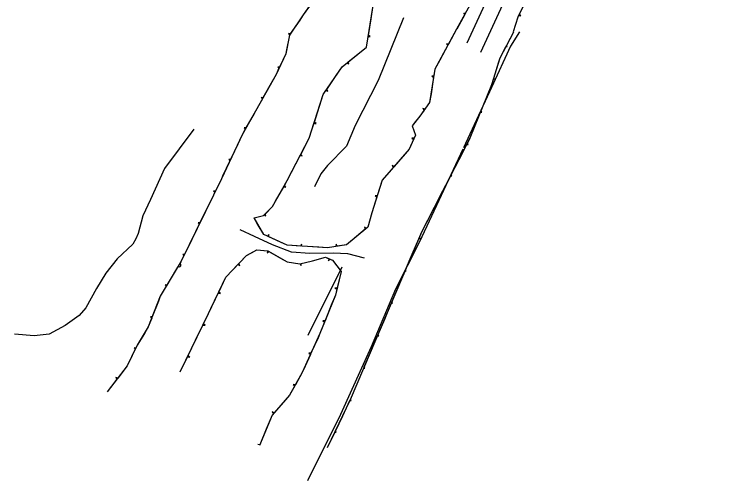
# Model space of a CAD drawing. Extents: x 978516 to 993312, y 1836504 to 1846212.
# Drawn here: x 978516 to 979580, y 1836504 to 1837192 of the extents above; entities that cross this region are included whole.
import ezdxf

# ---------------------------------------------------------------- set-up
doc = ezdxf.new("R2010")
doc.units = 0
for name, color, linetype in [('S_CROSS_DRAIN', 7, 'Continuous'), ('S_EDGE_PAVEMENT', 7, 'Continuous'), ('S_STREAM', 7, 'Continuous'), ('S_TRAILS', 7, 'Continuous'), ('S_TREE', 7, 'Continuous')]:
    doc.layers.add(name, color=color, linetype=linetype)

msp = doc.modelspace()

# ---------------------------------------------------------------- linework, layer by layer
at = {"layer": 'S_CROSS_DRAIN'}
msp.add_arc((978759.1, 1836822.1), 2.3, 243.1491, 63.4783, dxfattribs=at)
at = {"layer": 'S_EDGE_PAVEMENT'}
for points in [[(979579.4, 1837951.6), (979420.1, 1837606.5), (979203.3, 1837136)], [(979183.4, 1837150), (979245.4, 1837285.1), (979423.4, 1837670.4), (979548.4, 1837941.4)]]:
    msp.add_lwpolyline(points, dxfattribs=at)
at = {"layer": 'S_STREAM'}
for points in [[(979089.5, 1837186.9), (979052.3, 1837094.8), (979018.2, 1837028.2), (979005.4, 1836997.5), (978977.8, 1836969.3), (978967.5, 1836956.7), (978958.4, 1836937.5)], [(979261, 1837166.5), (979247.5, 1837145), (979219.7, 1837084.1), (979178.2, 1836995.3)], [(978780.5, 1837022.6), (978737.3, 1836964.5), (978716.2, 1836918.9), (978704.9, 1836895.1), (978698.1, 1836868.6), (978694.6, 1836861), (978690.5, 1836852.9), (978667.2, 1836831.6), (978650.6, 1836810.3), (978637, 1836787.6), (978621.1, 1836759.3), (978611, 1836748), (978590.5, 1836733), (978567.1, 1836720.5), (978544.7, 1836718), (978515.7, 1836720.4)], [(978948.8, 1836504.3), (978997.4, 1836602.4), (979042.5, 1836702.2), (979078.5, 1836787.3), (979113.7, 1836857.1), (979177.9, 1836993.9)], [(978998.5, 1836819.2), (978948.8, 1836718.5)]]:
    msp.add_lwpolyline(points, dxfattribs=at)
at = {"layer": 'S_TRAILS'}
msp.add_lwpolyline([(979032.2, 1836832.3), (979007.8, 1836838.6), (978985.8, 1836839.9), (978951.5, 1836839.4), (978924.3, 1836841.4), (978896.6, 1836851.9), (978869.7, 1836864.3), (978848.8, 1836874.1)], dxfattribs=at)
at = {"layer": 'S_TREE'}
for p, q in [((979178, 1837194.4), (979180.1, 1837192.1)), ((979259.8, 1837190.5), (979262.9, 1837190.1)), ((979262.9, 1837190.1), (979260.7, 1837192.3)), ((978922.6, 1837163.3), (978920.1, 1837164)), ((978920.1, 1837164), (978921.5, 1837161.6)), ((979037.6, 1837158.9), (979040.7, 1837159.3)), ((979040.7, 1837159.3), (979037.9, 1837160.8)), ((979156.1, 1837148.2), (979153, 1837148.8)), ((979153, 1837148.8), (979155.2, 1837146.5)), ((979240.8, 1837144.2), (979242.8, 1837144.7)), ((979242.8, 1837144.7), (979241.7, 1837145.9)), ((979006.5, 1837120.8), (979009.1, 1837119.1)), ((979009.1, 1837119.1), (979008.1, 1837122.1)), ((978906.9, 1837114.4), (978904.2, 1837114.5)), ((978904.2, 1837114.5), (978906, 1837112.6)), ((979134.4, 1837101.6), (979131.3, 1837101.1)), ((979131.3, 1837101.1), (979134.1, 1837099.6)), ((979222.4, 1837096.1), (979224.2, 1837096.5)), ((979224.2, 1837096.5), (979223, 1837098)), ((978975.3, 1837079.8), (978978.3, 1837078.9)), ((978978.3, 1837078.9), (978976.4, 1837081.4)), ((978882.4, 1837069.2), (978879.7, 1837069.3)), ((978879.7, 1837069.3), (978881.5, 1837067.5)), ((979121.4, 1837052.5), (979118.4, 1837053.5)), ((979118.4, 1837053.5), (979120.3, 1837050.9)), ((979203.5, 1837047.8), (979205.3, 1837048)), ((979205.3, 1837048), (979204.3, 1837049.6)), ((978957.6, 1837031.2), (978960.7, 1837031.2)), ((978960.7, 1837031.2), (978958.2, 1837033.1)), ((978857.2, 1837024.5), (978854.5, 1837024.6)), ((978854.5, 1837024.6), (978856.3, 1837022.8)), ((979105.2, 1837009.4), (979102.1, 1837009.7)), ((979102.1, 1837009.7), (979104.5, 1837007.6)), ((979183.1, 1837000), (979185, 1837000.1)), ((979185, 1837000.1), (979184, 1837001.8)), ((978834.4, 1836978), (978831.8, 1836978.2)), ((978831.8, 1836978.2), (978833.6, 1836976.2)), ((978937.2, 1836983.7), (978940.3, 1836983.2)), ((978940.3, 1836983.2), (978938.1, 1836985.4)), ((979076.1, 1836967.9), (979073.2, 1836969.1)), ((979073.2, 1836969.1), (979074.8, 1836966.4)), ((979161.1, 1836953.9), (979160.2, 1836955.6)), ((979159.3, 1836953.9), (979161.1, 1836953.9)), ((978913, 1836937.9), (978916.1, 1836937.3)), ((978916.1, 1836937.3), (978913.9, 1836939.6)), ((978812.1, 1836931.1), (978809.4, 1836931.4)), ((978809.4, 1836931.4), (978811.2, 1836929.4)), ((979051.1, 1836924.6), (979047.9, 1836924.6)), ((979047.9, 1836924.6), (979050.5, 1836922.7)), ((979135.5, 1836907.7), (979137.3, 1836907.8)), ((979137.3, 1836907.8), (979136.4, 1836909.5)), ((978884, 1836896.2), (978886.8, 1836894.7)), ((978886.8, 1836894.7), (978885.4, 1836897.6)), ((978789.3, 1836884.4), (978786.7, 1836884.7)), ((978786.7, 1836884.7), (978788.4, 1836882.7)), ((979034.8, 1836876.3), (979032.2, 1836878)), ((979032.2, 1836878), (979033.3, 1836875)), ((978891.2, 1836867.2), (978889, 1836864.9)), ((978890.8, 1836864), (978891.2, 1836867.2)), ((979112.4, 1836861.2), (979114.2, 1836861.4)), ((979114.2, 1836861.4), (979113.1, 1836863)), ((978939.2, 1836853.2), (978938, 1836850.3)), ((978939.9, 1836850.2), (978939.2, 1836853.2)), ((978990.2, 1836853), (978989.7, 1836849.8)), ((978991.6, 1836850.1), (978990.2, 1836853)), ((978889.4, 1836843.4), (978888.7, 1836840.3)), ((978888.7, 1836840.3), (978891.1, 1836842.4)), ((978766.6, 1836837.7), (978763.9, 1836838)), ((978763.9, 1836838), (978765.7, 1836835.9)), ((978979.4, 1836831.7), (978979.1, 1836828.6)), ((978979.1, 1836828.6), (978981.2, 1836831)), ((978845.3, 1836823), (978848.2, 1836821.7)), ((978848.2, 1836821.7), (978846.7, 1836824.5)), ((978936.9, 1836824.2), (978938.5, 1836821.6)), ((978938.5, 1836821.6), (978938.8, 1836824.7)), ((979092.1, 1836813.4), (979093.8, 1836813.6)), ((979093.8, 1836813.6), (979092.8, 1836815.2)), ((978740.7, 1836792.7), (978738.1, 1836793.2)), ((978738.1, 1836793.2), (978739.7, 1836791)), ((978991.8, 1836788.5), (978988.6, 1836788.3)), ((978988.6, 1836788.3), (978991.3, 1836786.6)), ((978816.4, 1836780.7), (978819.5, 1836780.2)), ((978819.5, 1836780.2), (978817.2, 1836782.4)), ((979071.7, 1836765.6), (979073.5, 1836765.8)), ((979073.5, 1836765.8), (979072.5, 1836767.4)), ((978718.9, 1836745.7), (978716.3, 1836745.7)), ((978716.3, 1836745.7), (978718.2, 1836743.9)), ((978793.8, 1836733.8), (978796.9, 1836733.4)), ((978796.9, 1836733.4), (978794.7, 1836735.6)), ((978973.9, 1836739.8), (978970.8, 1836740)), ((978970.8, 1836740), (978973.2, 1836738)), ((979051.4, 1836717.8), (979053.2, 1836718)), ((979053.2, 1836718), (979052.2, 1836719.6)), ((978694.8, 1836699.8), (978692.2, 1836700.1)), ((978692.2, 1836700.1), (978693.9, 1836698.1)), ((978953.2, 1836692.1), (978950.1, 1836692.5)), ((978950.1, 1836692.5), (978952.4, 1836690.4)), ((978771.2, 1836687), (978774.3, 1836686.6)), ((978774.3, 1836686.6), (978772.1, 1836688.8)), ((979031.1, 1836670.1), (979032.9, 1836670.2)), ((979032.9, 1836670.2), (979031.9, 1836671.9)), ((978668.1, 1836655.6), (978665.5, 1836656.4)), ((978665.5, 1836656.4), (978666.9, 1836654)), ((978930.2, 1836645.6), (978927.1, 1836646.2)), ((978927.1, 1836646.2), (978929.2, 1836643.9)), ((979010.7, 1836622.3), (979012.5, 1836622.3)), ((979012.5, 1836622.3), (979011.6, 1836624.1)), ((978899, 1836604.4), (978896.1, 1836605.7)), ((978896.1, 1836605.7), (978897.7, 1836602.9)), ((978988.5, 1836575.4), (978990.3, 1836575.5)), ((978990.3, 1836575.5), (978989.3, 1836577.2)), ((978877.7, 1836557.2), (978874.6, 1836557.5))]:
    msp.add_line(p, q, dxfattribs=at)
for points in [[(979252, 1837166.8), (979259, 1837188.7), (979271.2, 1837214), (979288.4, 1837232.4), (979316.1, 1837235.2), (979331.8, 1837246.3), (979331.7, 1837262.4), (979326, 1837289.1), (979336.1, 1837310), (979350.3, 1837332.2), (979361.4, 1837352.4), (979367.1, 1837369.1), (979370.1, 1837401.1), (979383.5, 1837465.6), (979411.4, 1837529.7), (979464.5, 1837651.1), (979498.3, 1837722.9), (979536.9, 1837805.1), (979579.6, 1837893.7)], [(979019.7, 1837315.3), (979006.2, 1837288.7), (978994.3, 1837266.8), (978941.8, 1837191.3), (978921.5, 1837161.7), (978916.1, 1837134), (978901.6, 1837103.3), (978851.7, 1837014.6), (978821.1, 1836949.7), (978761.8, 1836828), (978730.9, 1836776.3), (978713.2, 1836731.1), (978696.8, 1836704), (978681.8, 1836673.4), (978652.3, 1836635.1)], [(979202.4, 1837232.8), (979168.1, 1837170.1), (979136, 1837111.5), (979128.2, 1837061.9), (979113.9, 1837042.2), (979102.3, 1837027.8), (979107.2, 1837013.9), (979098.2, 1836993.3), (979058.4, 1836947.5), (979043, 1836899.4), (979037, 1836878.1), (979005.7, 1836852.3), (978977.4, 1836847.9), (978918.2, 1836851.4), (978883.5, 1836867.4), (978869.2, 1836892), (978883.2, 1836895.5), (978896.6, 1836908.8), (978917.9, 1836946.8), (978950.7, 1837009.7), (978971.2, 1837073.8), (978999, 1837114.8), (979035.1, 1837143.7), (979044.6, 1837202.3)], [(978950.8, 1837204.3), (978941.8, 1837191.3), (978936.6, 1837183.8)], [(979041.9, 1837185.5), (979044.6, 1837202.3), (979045.8, 1837210.2)], [(979180.1, 1837192.1), (979168.2, 1837170.1)], [(979252, 1837166.8), (979259, 1837188.7), (979259.8, 1837190.5)], [(978936.6, 1837183.8), (978922.6, 1837163.3)], [(979037.9, 1837160.8), (979041.9, 1837185.5)], [(979168.2, 1837170.1), (979168.1, 1837170.1), (979156.1, 1837148.2)], [(978921.5, 1837161.6), (978916.7, 1837137.2)], [(978977.8, 1836552.9), (979011.4, 1836623.7), (979116.7, 1836871.4), (979188.2, 1837009.8), (979220.1, 1837088.9), (979232.2, 1837128), (979252.5, 1837166.2)], [(979027.6, 1837137.7), (979035.1, 1837143.7), (979037.6, 1837158.9)], [(979241.7, 1837145.9), (979252.5, 1837166.2)], [(978916.7, 1837137.2), (978916.1, 1837134), (978906.9, 1837114.4)], [(979008.1, 1837122.1), (979027.6, 1837137.7)], [(979155.2, 1837146.5), (979143.2, 1837124.6)], [(979230.3, 1837121.9), (979232.2, 1837128), (979240.8, 1837144.2)], [(978990.4, 1837102.1), (978999, 1837114.8), (979006.5, 1837120.8)], [(979143.2, 1837124.6), (979136, 1837111.5), (979134.4, 1837101.6)], [(979223, 1837098), (979230.3, 1837121.9)], [(978906, 1837112.6), (978901.6, 1837103.3), (978894.5, 1837090.7)], [(978976.4, 1837081.4), (978990.4, 1837102.1)], [(979134.1, 1837099.6), (979130.3, 1837074.9)], [(979213.6, 1837072.8), (979220.1, 1837088.9), (979222.4, 1837096.1)], [(978894.5, 1837090.7), (978882.4, 1837069.2)], [(978965.8, 1837056.9), (978971.2, 1837073.8), (978975.3, 1837079.8)], [(979130.3, 1837074.9), (979128.2, 1837061.9), (979121.4, 1837052.5)], [(979204.3, 1837049.6), (979213.6, 1837072.8)], [(978881.5, 1837067.5), (978869.3, 1837046)], [(978958.2, 1837033.1), (978965.8, 1837056.9)], [(978869.3, 1837046), (978857.2, 1837024.5)], [(979120.3, 1837050.9), (979113.9, 1837042.2), (979105.2, 1837031.4)], [(979194.2, 1837024.6), (979203.5, 1837047.8)], [(978949.6, 1837007.6), (978950.7, 1837009.7), (978957.6, 1837031.2)], [(979105.2, 1837031.4), (979102.3, 1837027.8), (979107.2, 1837013.9), (979105.2, 1837009.4)], [(978856.3, 1837022.8), (978851.7, 1837014.6), (978845.1, 1837000.6)], [(979184, 1837001.8), (979188.2, 1837009.8), (979194.2, 1837024.6)], [(978845.1, 1837000.6), (978834.4, 1836978)], [(978938.1, 1836985.4), (978949.6, 1837007.6)], [(979104.5, 1837007.6), (979098.2, 1836993.3), (979092.2, 1836986.5)], [(979171.7, 1836977.8), (979183.1, 1837000)], [(978925.6, 1836961.5), (978937.2, 1836983.7)], [(979092.2, 1836986.5), (979076.1, 1836967.9)], [(979160.2, 1836955.6), (979171.7, 1836977.8)], [(978833.6, 1836976.2), (978822.9, 1836953.6)], [(979074.8, 1836966.4), (979058.7, 1836947.8)], [(978913.9, 1836939.6), (978917.9, 1836946.8), (978925.6, 1836961.5)], [(978822.9, 1836953.6), (978821.1, 1836949.7), (978812.1, 1836931.1)], [(979058.7, 1836947.8), (979058.4, 1836947.5), (979051.1, 1836924.6)], [(979147.8, 1836931.7), (979159.3, 1836953.9)], [(978901, 1836916.6), (978913, 1836937.9)], [(978811.2, 1836929.4), (978800.2, 1836906.9)], [(979136.4, 1836909.5), (979147.8, 1836931.7)], [(978885.4, 1836897.6), (978896.6, 1836908.8), (978901, 1836916.6)], [(979050.5, 1836922.7), (979043, 1836899.4), (979043, 1836899.4)], [(978800.2, 1836906.9), (978789.3, 1836884.4)], [(979124, 1836885.5), (979135.5, 1836907.7)], [(978874, 1836883.8), (978869.2, 1836892), (978883.2, 1836895.5), (978884, 1836896.2)], [(979043, 1836899.4), (979037, 1836878.1), (979034.8, 1836876.3)], [(978788.4, 1836882.7), (978777.5, 1836860.2)], [(978889, 1836864.9), (978883.5, 1836867.4), (978874, 1836883.8)], [(979113.1, 1836863), (979116.7, 1836871.4), (979124, 1836885.5)], [(979033.3, 1836875), (979014, 1836859.1)], [(978777.5, 1836860.2), (978766.6, 1836837.7)], [(978913.5, 1836853.6), (978890.8, 1836864)], [(979102.6, 1836838.2), (979112.4, 1836861.2)], [(978938, 1836850.3), (978918.2, 1836851.4), (978913.5, 1836853.6)], [(978964.9, 1836848.7), (978939.9, 1836850.2)], [(978989.7, 1836849.8), (978977.4, 1836847.9), (978964.9, 1836848.7)], [(979014, 1836859.1), (979005.7, 1836852.3), (978991.6, 1836850.1)], [(978760.4, 1836664.5), (978801.9, 1836750.7), (978827.8, 1836804.3), (978857.9, 1836836.3), (978873.4, 1836844.8), (978889.6, 1836843.3), (978918.3, 1836827.2), (978936.7, 1836824.2), (978955.5, 1836828.7)], [(978846.7, 1836824.5), (978857.9, 1836836.3), (978865.5, 1836840.5)], [(978865.5, 1836840.5), (978873.4, 1836844.8), (978889.3, 1836843.3)], [(978891.1, 1836842.4), (978912.9, 1836830.2)], [(978765.7, 1836835.9), (978761.8, 1836828), (978753.5, 1836814.1)], [(978955.5, 1836828.7), (978974.5, 1836833.7), (978985.2, 1836829.3), (978997.6, 1836812.7), (978989.2, 1836778), (978966.5, 1836721.2), (978940.2, 1836663.6), (978921.7, 1836630.4), (978895.7, 1836600.6), (978877.3, 1836556.2)], [(978912.9, 1836830.2), (978918.3, 1836827.2), (978936.7, 1836824.2), (978936.9, 1836824.2)], [(978938.8, 1836824.7), (978955.5, 1836828.7)], [(978955.5, 1836828.7), (978974.5, 1836833.7), (978979.4, 1836831.7)], [(978981.2, 1836831), (978985.2, 1836829.3), (978997.5, 1836812.8)], [(979092.8, 1836815.2), (979102.6, 1836838.2)], [(978828.2, 1836804.8), (978845.3, 1836823)], [(978753.5, 1836814.1), (978740.7, 1836792.7)], [(978997.5, 1836812.8), (978997.6, 1836812.7), (978991.8, 1836788.5)], [(979082.3, 1836790.4), (979092.1, 1836813.4)], [(978817.2, 1836782.4), (978827.8, 1836804.3), (978828.2, 1836804.8)], [(978739.7, 1836791), (978730.9, 1836776.3), (978728, 1836769)], [(978991.3, 1836786.6), (978989.2, 1836778), (978983.2, 1836763)], [(979072.5, 1836767.4), (979082.3, 1836790.4)], [(978805.5, 1836758.1), (978816.4, 1836780.7)], [(978728, 1836769), (978718.9, 1836745.7)], [(979062, 1836742.6), (979071.7, 1836765.6)], [(978794.7, 1836735.6), (978801.9, 1836750.7), (978805.5, 1836758.1)], [(978983.2, 1836763), (978973.9, 1836739.8)], [(978718.2, 1836743.9), (978713.2, 1836731.1), (978707.4, 1836721.4)], [(979052.2, 1836719.6), (979062, 1836742.6)], [(978782.9, 1836711.3), (978793.8, 1836733.8)], [(978973.2, 1836738), (978966.5, 1836721.2), (978963.6, 1836714.9)], [(978707.4, 1836721.4), (978696.8, 1836704), (978694.8, 1836699.8)], [(978772.1, 1836688.8), (978782.9, 1836711.3)], [(978963.6, 1836714.9), (978953.2, 1836692.1)], [(979041.6, 1836694.9), (979051.4, 1836717.8)], [(978693.9, 1836698.1), (978682.9, 1836675.6)], [(978952.4, 1836690.4), (978942, 1836667.6)], [(979031.9, 1836671.9), (979041.6, 1836694.9)], [(978760.4, 1836664.5), (978771.2, 1836687)], [(978682.9, 1836675.6), (978681.8, 1836673.4), (978668.1, 1836655.6)], [(979021.3, 1836647.1), (979031.1, 1836670.1)], [(978942, 1836667.6), (978940.2, 1836663.6), (978930.2, 1836645.6)], [(978666.9, 1836654), (978652.3, 1836635.1)], [(979011.5, 1836624.1), (979021.3, 1836647.1)], [(978929.2, 1836643.9), (978921.7, 1836630.4), (978915.5, 1836623.2)], [(978915.5, 1836623.2), (978899, 1836604.4)], [(979000, 1836599.7), (979010.7, 1836622.3)], [(978897.7, 1836602.9), (978895.7, 1836600.6), (978887.3, 1836580.3)], [(978989.3, 1836577.2), (979000, 1836599.7)], [(978887.3, 1836580.3), (978877.7, 1836557.2)], [(978977.8, 1836552.9), (978988.5, 1836575.4)]]:
    msp.add_lwpolyline(points, dxfattribs=at)

doc.saveas('drawing.dxf')
